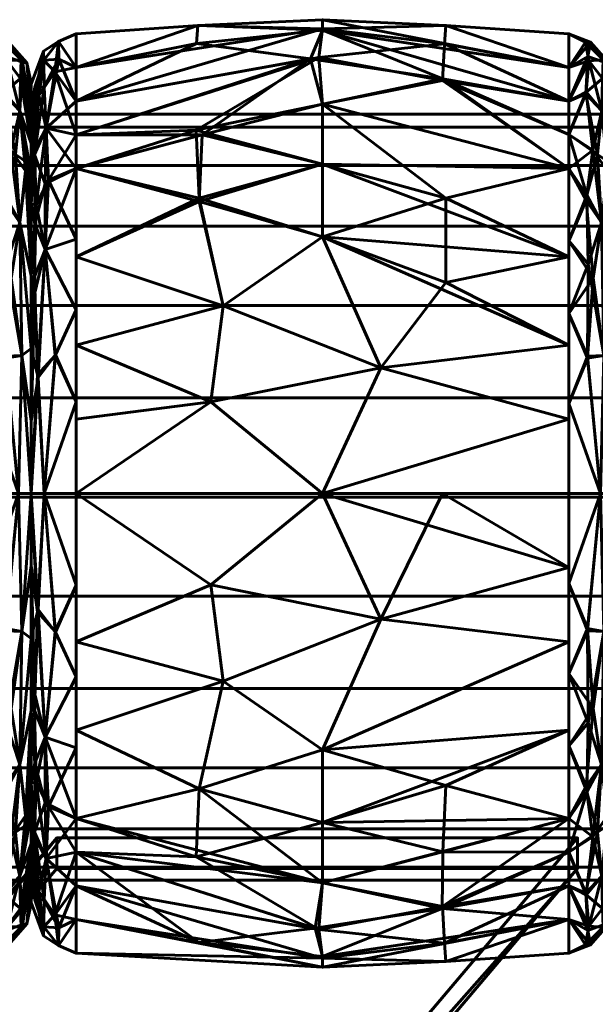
# Model space of a CAD drawing. Header units: millimetres. Extents: x -1091 to 1091, y -439 to 431.
# Tile 407 of 656: x 366 to 384, y 399 to 431. Entities that reach past the tile are written whole.
import ezdxf

# ---------------------------------------------------------------- set-up
doc = ezdxf.new("R2010")
doc.units = ezdxf.units.MM
doc.layers.add('I-FURN', color=30, linetype='Continuous', lineweight=50)

msp = doc.modelspace()

# ---------------------------------------------------------------- meshes
at = {"layer": 'I-FURN', "lineweight": 60}
mesh = msp.add_polyface(dxfattribs=at)
corners = [(367.461, 415.629, 740.004), (367.461, 426.239, 744.399), (367.461, 430.634, 755.009), (367.461, 426.239, 765.619), (367.461, 415.629, 770.014), (375.502, 415.629, 770.471), (383.543, 415.629, 770.015), (383.543, 426.24, 765.62), (383.543, 430.635, 755.009), (383.543, 426.24, 744.399), (383.543, 415.629, 740.004), (375.502, 415.629, 739.547), (383.543, 420.474, 768.008), (383.543, 420.474, 742.01), (367.461, 420.474, 768.007), (367.461, 420.474, 742.011), (375.502, 424, 768.01), (375.502, 424, 742.008), (375.502, 428.333, 763.824), (383.543, 428.437, 760.314), (375.502, 430.795, 758.026), (375.502, 430.745, 751.754), (367.461, 428.437, 760.314), (375.502, 428.333, 746.195), (383.543, 428.437, 749.704), (367.461, 428.437, 749.704), (383.543, 418.052, 769.011), (377.404, 419.732, 769.891), (371.858, 418.615, 770.085), (372.261, 421.757, 769.125), (367.461, 423.357, 766.813), (371.475, 425.265, 766.956), (375.502, 426.372, 766.13), (383.543, 418.052, 741.007), (377.404, 419.732, 740.127), (371.858, 418.615, 739.933), (372.261, 421.757, 740.894), (367.461, 423.357, 743.205), (383.543, 423.357, 766.814), (383.543, 423.357, 743.204), (379.529, 422.516, 741.293), (379.529, 425.265, 743.062), (375.502, 426.372, 743.888), (371.475, 425.161, 742.98), (371.575, 427.328, 745.066), (367.461, 427.338, 747.052), (383.543, 427.339, 762.967), (383.543, 429.536, 757.662), (379.529, 430.904, 756.513), (375.502, 431.091, 754.887), (379.478, 430.302, 759.523), (375.383, 429.862, 761.051), (367.461, 429.535, 752.357), (371.426, 430.9, 753.505), (367.461, 427.338, 762.967), (371.372, 427.489, 764.742), (379.415, 429.106, 762.367), (371.385, 430.31, 750.55), (375.111, 429.813, 748.855), (379.43, 429.158, 747.748), (383.543, 427.339, 747.051), (367.461, 429.535, 757.662), (383.543, 429.536, 752.356), (367.461, 418.052, 769.01), (367.461, 418.052, 741.008)]
mesh.append_faces([[corners[k] for k in face] for face in [(12, 27, 26), (7, 32, 38), (0, 35, 11), (2, 53, 52), (52, 57, 25), (4, 28, 63)]], dxfattribs={"vtx0": -1, "vtx1": -1})
mesh.append_faces([[corners[k] for k in face] for face in [(34, 33, 11), (31, 29, 16), (12, 16, 27), (28, 5, 27), (18, 56, 51), (35, 34, 11), (43, 36, 37), (7, 18, 32), (18, 55, 32), (47, 48, 50), (21, 24, 59), (44, 42, 43), (9, 23, 59), (9, 41, 23), (5, 26, 27), (58, 59, 23), (58, 44, 45), (53, 21, 57), (28, 29, 14), (29, 27, 16), (27, 29, 28), (32, 31, 16), (31, 30, 29), (32, 55, 31), (32, 16, 38), (50, 56, 19), (34, 35, 36), (17, 41, 40), (36, 35, 15), (42, 17, 43), (34, 36, 17), (13, 34, 40), (34, 17, 40), (40, 41, 39), (42, 41, 17), (36, 43, 17), (23, 41, 42), (44, 43, 1), (57, 58, 25), (42, 44, 23), (20, 48, 49), (48, 20, 50), (52, 53, 57), (51, 50, 20), (51, 56, 50), (53, 61, 20), (21, 53, 49), (54, 55, 51), (31, 55, 3), (51, 55, 18), (7, 56, 18), (58, 57, 21), (59, 58, 21), (58, 23, 44), (49, 48, 62), (20, 22, 51), (20, 49, 53), (49, 62, 21)]], dxfattribs={"vtx0": -1, "vtx1": -1, "vtx2": -1})
mesh.append_faces([[corners[k] for k in face] for face in [(35, 0, 64), (34, 13, 33), (51, 22, 54), (50, 19, 47), (28, 14, 63), (36, 15, 37), (16, 12, 38), (41, 9, 39), (44, 1, 45), (48, 8, 62), (56, 46, 19), (59, 60, 9), (59, 24, 60)]], dxfattribs={"vtx0": -1, "vtx2": -1})
mesh.append_faces([[corners[k] for k in face] for face in [(3, 30, 31), (4, 5, 28), (45, 25, 58), (39, 13, 40), (61, 22, 20), (62, 24, 21), (30, 14, 29), (37, 1, 43), (7, 46, 56), (47, 8, 48), (54, 3, 55), (2, 61, 53), (64, 15, 35)]], dxfattribs={"vtx1": -1, "vtx2": -1})
mesh.append_faces([[corners[k] for k in face] for face in [(5, 6, 26), (33, 10, 11)]], dxfattribs={"vtx2": -1})
mesh = msp.add_polyface(dxfattribs=at)
corners = [(364.543, 415.629, 740.004), (364.543, 426.24, 744.399), (364.543, 430.635, 755.009), (364.543, 426.24, 765.62), (364.543, 415.629, 770.015), (365.575, 415.629, 769.48), (365.989, 415.629, 768.395), (365.989, 425.094, 764.474), (365.989, 429.015, 755.009), (365.989, 425.094, 745.544), (365.989, 415.629, 741.623), (365.575, 415.629, 740.538), (364.543, 421.501, 767.582), (365.989, 420.362, 766.434), (365.989, 420.362, 743.584), (364.543, 421.501, 742.436), (365.613, 424.476, 766.405), (364.543, 428.437, 760.314), (365.613, 424.476, 743.613), (364.543, 428.437, 749.704), (365.621, 428.121, 762.207), (365.621, 428.121, 747.811), (365.989, 427.055, 759.742), (365.989, 427.055, 750.277), (365.7, 429.701, 757.62), (365.663, 429.784, 752.567), (365.683, 420.133, 768.62), (365.683, 420.133, 741.399), (364.543, 418.565, 768.798), (365.146, 420.114, 769.127), (365.176, 423.112, 767.774), (365.125, 425.367, 766.187), (364.543, 427.339, 762.967), (365.473, 426.69, 764.502), (365.856, 426.431, 763.962), (365.098, 428.671, 762.088), (365.166, 429.895, 758.957), (365.25, 430.363, 755.722), (364.543, 429.536, 752.356), (365.199, 429.754, 750.648), (365.989, 426.075, 762.108), (364.543, 429.536, 757.662), (365.106, 428.727, 748.045), (365.327, 426.838, 745.503), (364.543, 427.339, 747.051), (365.805, 426.155, 745.569), (365.989, 426.075, 747.91), (365.112, 425.197, 743.676), (365.334, 422.651, 742.104), (364.543, 418.565, 741.22), (365.152, 420.041, 740.872), (364.543, 423.87, 743.417), (364.543, 423.87, 766.601), (365.084, 430.363, 753.191), (365.989, 422.728, 765.454), (365.989, 422.728, 744.564), (365.989, 428.035, 757.375), (365.847, 429.68, 755.019), (365.989, 428.035, 752.643), (365.989, 417.996, 767.414), (365.989, 417.996, 742.604), (365.635, 429.172, 750.116)]
mesh.append_faces([[corners[k] for k in face] for face in [(28, 29, 12), (2, 53, 38), (3, 31, 32), (38, 39, 19), (41, 37, 2), (44, 43, 1), (52, 31, 3), (15, 50, 49), (51, 48, 15), (23, 61, 58), (8, 57, 56), (6, 26, 5)]], dxfattribs={"vtx0": -1, "vtx1": -1})
mesh.append_faces([[corners[k] for k in face] for face in [(16, 26, 13), (31, 33, 32), (31, 16, 33), (29, 5, 26), (20, 22, 24), (50, 15, 48), (33, 34, 20), (43, 42, 21), (47, 18, 48), (5, 29, 28), (19, 39, 42), (47, 1, 43), (21, 45, 43), (20, 36, 35), (45, 55, 18), (20, 34, 40), (45, 18, 43), (31, 52, 30), (39, 53, 25), (21, 46, 45), (24, 56, 57), (35, 36, 17), (25, 61, 39), (29, 30, 12), (50, 48, 27), (30, 26, 16), (26, 30, 29), (31, 30, 16), (33, 20, 35), (16, 34, 33), (33, 35, 32), (36, 20, 24), (37, 36, 24), (37, 41, 36), (57, 37, 24), (38, 53, 39), (37, 53, 2), (39, 61, 42), (43, 44, 42), (47, 43, 18), (61, 23, 21), (48, 18, 27), (48, 51, 47), (49, 50, 11), (11, 50, 27), (25, 53, 37), (54, 34, 16), (18, 14, 27), (37, 57, 25), (57, 58, 25), (61, 25, 58), (42, 61, 21)]], dxfattribs={"vtx0": -1, "vtx1": -1, "vtx2": -1})
mesh.append_faces([[corners[k] for k in face] for face in [(26, 6, 59), (27, 10, 11), (24, 22, 56), (45, 46, 9), (27, 14, 60), (27, 60, 10), (35, 17, 32), (16, 13, 54), (34, 7, 40), (21, 23, 46), (45, 9, 55)]], dxfattribs={"vtx0": -1, "vtx2": -1})
mesh.append_faces([[corners[k] for k in face] for face in [(54, 7, 34), (55, 14, 18), (8, 58, 57), (40, 22, 20), (41, 17, 36), (44, 19, 42), (51, 1, 47), (52, 12, 30), (59, 13, 26)]], dxfattribs={"vtx1": -1, "vtx2": -1})
mesh.append_faces([[corners[k] for k in face] for face in [(28, 4, 5), (11, 0, 49)]], dxfattribs={"vtx2": -1})
mesh = msp.add_polyface(dxfattribs=at)
corners = [(365.987, 415.629, 741.657), (365.987, 425.071, 745.568), (365.987, 428.982, 755.009), (365.987, 425.071, 764.451), (365.987, 415.629, 768.361), (366.409, 415.629, 769.469), (367.461, 415.629, 770.014), (367.461, 426.239, 765.619), (367.461, 430.634, 755.009), (367.461, 426.239, 744.399), (367.461, 415.629, 740.004), (366.409, 415.629, 740.549), (367.461, 421.619, 767.533), (365.987, 420.35, 766.406), (365.987, 420.35, 743.612), (367.461, 421.619, 742.485), (366.446, 423.587, 767.131), (366.446, 423.587, 742.887), (367.461, 428.437, 760.314), (367.461, 428.437, 749.704), (366.472, 427.548, 763.315), (366.403, 429.77, 757.996), (366.472, 427.548, 746.703), (366.403, 429.77, 752.022), (365.987, 427.026, 759.73), (365.987, 427.026, 750.288), (366.195, 419.497, 768.629), (366.216, 419.416, 741.329), (367.461, 418.624, 741.245), (366.787, 420.152, 740.944), (367.461, 418.624, 768.773), (366.767, 420.134, 769.067), (367.461, 423.929, 766.576), (365.987, 422.71, 765.428), (366.15, 425.054, 765.457), (366.093, 426.823, 763.313), (366.241, 428.615, 760.845), (366.762, 429.386, 760.353), (367.461, 429.535, 757.662), (366.877, 430.381, 756.482), (366.387, 430.064, 755.009), (366.878, 430.381, 753.528), (367.461, 429.535, 752.357), (366.885, 429.802, 750.647), (366.412, 428.892, 749.239), (365.987, 426.049, 747.928), (366.1, 426.687, 746.496), (366.104, 424.428, 744.163), (366.109, 428.889, 750.579), (365.987, 428.004, 752.649), (365.987, 426.049, 762.09), (366.44, 425.729, 744.613), (366.554, 425.849, 765.441), (366.109, 422.176, 742.658), (366.094, 422.699, 767.024), (365.987, 422.71, 744.59), (367.461, 423.929, 743.442), (367.461, 427.338, 762.967), (367.461, 427.338, 747.052), (365.987, 428.004, 757.369), (365.987, 417.99, 767.384), (365.987, 417.99, 742.635)]
mesh.append_faces([[corners[k] for k in face] for face in [(13, 54, 33), (57, 52, 7), (28, 29, 15), (24, 36, 59), (8, 39, 38), (50, 36, 24), (2, 40, 49), (18, 37, 57), (55, 53, 14)]], dxfattribs={"vtx0": -1, "vtx1": -1})
mesh.append_faces([[corners[k] for k in face] for face in [(26, 54, 13), (54, 16, 34), (31, 16, 26), (21, 37, 39), (46, 47, 1), (46, 51, 47), (17, 15, 29), (22, 43, 19), (9, 17, 51), (36, 37, 21), (41, 42, 43), (9, 51, 22), (39, 37, 38), (3, 34, 35), (51, 46, 22), (44, 23, 43), (40, 21, 39), (44, 22, 46), (48, 49, 23), (30, 31, 5), (29, 11, 27), (11, 29, 28), (17, 29, 27), (31, 12, 16), (5, 31, 26), (52, 20, 34), (54, 26, 16), (52, 34, 16), (35, 34, 20), (36, 35, 20), (36, 50, 35), (57, 37, 20), (40, 59, 21), (20, 37, 36), (8, 41, 39), (39, 41, 40), (40, 41, 23), (59, 36, 21), (41, 43, 23), (48, 23, 44), (45, 48, 46), (47, 51, 17), (53, 47, 17), (53, 55, 47), (46, 48, 44), (40, 23, 49), (32, 52, 16), (17, 27, 53), (53, 27, 61), (33, 54, 34), (52, 57, 20), (22, 44, 43)]], dxfattribs={"vtx0": -1, "vtx1": -1, "vtx2": -1})
mesh.append_faces([[corners[k] for k in face] for face in [(34, 3, 33), (16, 12, 32), (17, 9, 56), (31, 30, 12), (37, 18, 38), (40, 2, 59), (41, 8, 42), (46, 1, 45), (48, 25, 49), (22, 19, 58), (27, 0, 61)]], dxfattribs={"vtx0": -1, "vtx2": -1})
mesh.append_faces([[corners[k] for k in face] for face in [(26, 13, 60, 4)]], dxfattribs={"vtx0": -1, "vtx3": -1})
mesh.append_faces([[corners[k] for k in face] for face in [(56, 15, 17), (11, 0, 27), (32, 7, 52), (4, 5, 26), (61, 14, 53), (42, 19, 43), (45, 25, 48), (50, 3, 35), (55, 1, 47), (58, 9, 22)]], dxfattribs={"vtx1": -1, "vtx2": -1})
mesh.append_faces([[corners[k] for k in face] for face in [(5, 6, 30), (28, 10, 11)]], dxfattribs={"vtx2": -1})
mesh = msp.add_polyface(dxfattribs=at)
corners = [(383.543, 415.629, 740.004), (383.543, 426.24, 744.399), (383.543, 430.635, 755.009), (383.543, 426.24, 765.62), (383.543, 415.629, 770.015), (384.575, 415.629, 769.48), (384.989, 415.629, 768.395), (384.989, 425.094, 764.474), (384.989, 429.015, 755.009), (384.989, 425.094, 745.544), (384.989, 415.629, 741.623), (384.575, 415.629, 740.538), (383.543, 421.501, 767.582), (384.989, 420.362, 766.434), (384.989, 420.362, 743.584), (383.543, 421.501, 742.436), (384.613, 424.476, 766.405), (383.543, 428.437, 760.314), (384.613, 424.476, 743.613), (383.543, 428.437, 749.704), (384.621, 428.121, 762.207), (384.621, 428.121, 747.811), (384.989, 427.055, 759.742), (384.989, 427.055, 750.277), (384.7, 429.701, 757.62), (384.663, 429.784, 752.567), (384.683, 420.133, 768.62), (384.683, 420.133, 741.399), (383.543, 418.565, 768.798), (384.146, 420.114, 769.127), (384.176, 423.112, 767.774), (384.125, 425.367, 766.187), (383.543, 427.339, 762.967), (384.473, 426.69, 764.502), (384.856, 426.431, 763.962), (384.098, 428.671, 762.088), (384.166, 429.895, 758.957), (384.25, 430.363, 755.722), (383.543, 429.536, 752.356), (384.199, 429.754, 750.648), (384.989, 426.075, 762.108), (383.543, 429.536, 757.662), (384.106, 428.727, 748.045), (384.327, 426.838, 745.503), (383.543, 427.339, 747.051), (384.805, 426.155, 745.569), (384.989, 426.075, 747.91), (384.112, 425.197, 743.676), (384.334, 422.651, 742.104), (383.543, 418.565, 741.22), (384.152, 420.041, 740.872), (383.543, 423.87, 743.417), (383.543, 423.87, 766.601), (384.084, 430.363, 753.191), (384.989, 422.728, 765.454), (384.989, 422.728, 744.564), (384.989, 428.035, 757.375), (384.847, 429.68, 755.019), (384.989, 428.035, 752.643), (384.989, 417.996, 767.414), (384.989, 417.996, 742.604), (384.635, 429.172, 750.116)]
mesh.append_faces([[corners[k] for k in face] for face in [(28, 29, 12), (2, 53, 38), (3, 31, 32), (38, 39, 19), (41, 37, 2), (44, 43, 1), (52, 31, 3), (15, 50, 49), (51, 48, 15), (23, 61, 58), (6, 26, 5)]], dxfattribs={"vtx0": -1, "vtx1": -1})
mesh.append_faces([[corners[k] for k in face] for face in [(16, 26, 13), (31, 33, 32), (31, 16, 33), (29, 5, 26), (20, 22, 24), (50, 15, 48), (33, 34, 20), (43, 42, 21), (47, 18, 48), (5, 29, 28), (19, 39, 42), (47, 1, 43), (21, 45, 43), (20, 36, 35), (45, 55, 18), (20, 34, 40), (45, 18, 43), (31, 52, 30), (39, 53, 25), (21, 46, 45), (24, 56, 57), (35, 36, 17), (25, 61, 39), (29, 30, 12), (50, 48, 27), (30, 26, 16), (26, 30, 29), (31, 30, 16), (33, 20, 35), (16, 34, 33), (33, 35, 32), (36, 20, 24), (37, 36, 24), (37, 41, 36), (57, 37, 24), (38, 53, 39), (37, 53, 2), (39, 61, 42), (43, 44, 42), (47, 43, 18), (61, 23, 21), (48, 18, 27), (48, 51, 47), (49, 50, 11), (11, 50, 27), (25, 53, 37), (54, 34, 16), (18, 14, 27), (37, 57, 25), (57, 58, 25), (61, 25, 58), (42, 61, 21)]], dxfattribs={"vtx0": -1, "vtx1": -1, "vtx2": -1})
mesh.append_faces([[corners[k] for k in face] for face in [(26, 6, 59), (27, 10, 11), (24, 22, 56), (45, 46, 9), (27, 14, 60), (27, 60, 10), (35, 17, 32), (16, 13, 54), (34, 7, 40), (21, 23, 46), (45, 9, 55), (57, 56, 8)]], dxfattribs={"vtx0": -1, "vtx2": -1})
mesh.append_faces([[corners[k] for k in face] for face in [(54, 7, 34), (55, 14, 18), (8, 58, 57), (40, 22, 20), (41, 17, 36), (44, 19, 42), (51, 1, 47), (52, 12, 30), (59, 13, 26)]], dxfattribs={"vtx1": -1, "vtx2": -1})
mesh.append_faces([[corners[k] for k in face] for face in [(28, 4, 5), (11, 0, 49)]], dxfattribs={"vtx2": -1})
mesh = msp.add_polyface(dxfattribs=at)
corners = [(365.989, 415.629, 741.623), (365.989, 425.094, 745.544), (365.989, 429.015, 755.009), (365.989, 425.094, 764.474), (365.989, 415.629, 768.395), (365.989, 415.629, 755.009)]
mesh.append_faces([[corners[k] for k in face] for face in [(5, 2, 3, 4)]], dxfattribs={"vtx0": -1})
mesh.append_faces([[corners[k] for k in face] for face in [(5, 0, 1, 2)]], dxfattribs={"vtx3": -1})
mesh = msp.add_polyface(dxfattribs=at)
corners = [(365.987, 415.629, 755.009), (365.987, 415.629, 768.361), (365.987, 425.071, 764.451), (365.987, 428.982, 755.009), (365.987, 425.071, 745.568), (365.987, 415.629, 741.657)]
mesh.append_faces([[corners[k] for k in face] for face in [(2, 3, 0, 1)]], dxfattribs={"vtx1": -1})
mesh.append_faces([[corners[k] for k in face] for face in [(4, 5, 0, 3)]], dxfattribs={"vtx2": -1})
mesh = msp.add_polyface(dxfattribs=at)
corners = [(1005.286, 403.011, 755.21), (1005.286, 403.437, 758.445), (1005.286, 404.685, 761.46), (1005.286, 406.672, 764.048), (1005.286, 409.261, 766.035), (1005.286, 412.275, 767.284), (1005.286, 415.511, 767.71), (1005.286, 418.746, 767.284), (1005.286, 421.761, 766.035), (1005.286, 424.35, 764.048), (1005.286, 426.336, 761.46), (1005.286, 427.585, 758.445), (1005.286, 428.011, 755.21), (-1005.286, 428.011, 755.21), (-1005.286, 427.585, 758.445), (-1005.286, 426.336, 761.46), (-1005.286, 424.35, 764.048), (-1005.286, 421.761, 766.035), (-1005.286, 418.746, 767.284), (-1005.286, 415.511, 767.71), (-1005.286, 412.275, 767.284), (-1005.286, 409.261, 766.035), (-1005.286, 406.672, 764.048), (-1005.286, 404.685, 761.46), (-1005.286, 403.437, 758.445), (-1005.286, 403.011, 755.21)]
mesh.append_faces([[corners[k] for k in face] for face in [(13, 14, 11, 12)]], dxfattribs={"vtx1": -1})
mesh.append_faces([[corners[k] for k in face] for face in [(14, 15, 10, 11), (16, 17, 8, 9), (15, 16, 9, 10), (17, 18, 7, 8), (6, 7, 18, 19), (20, 21, 4, 5), (21, 22, 3, 4), (23, 24, 1, 2), (22, 23, 2, 3), (19, 20, 5, 6)]], dxfattribs={"vtx1": -1, "vtx3": -1})
mesh.append_faces([[corners[k] for k in face] for face in [(24, 25, 0, 1)]], dxfattribs={"vtx3": -1})
mesh = msp.add_polyface(dxfattribs=at)
corners = [(1005.286, 428.011, 755.21), (1005.286, 427.585, 751.974), (1005.286, 426.336, 748.96), (1005.286, 424.35, 746.371), (1005.286, 421.761, 744.384), (1005.286, 418.746, 743.136), (1005.286, 415.511, 742.71), (1005.286, 412.275, 743.136), (1005.286, 409.261, 744.384), (1005.286, 406.672, 746.371), (1005.286, 404.685, 748.96), (1005.286, 403.437, 751.974), (1005.286, 403.011, 755.21), (-1005.286, 403.011, 755.21), (-1005.286, 403.437, 751.974), (-1005.286, 404.685, 748.96), (-1005.286, 406.672, 746.371), (-1005.286, 409.261, 744.384), (-1005.286, 412.275, 743.136), (-1005.286, 415.511, 742.71), (-1005.286, 418.746, 743.136), (-1005.286, 421.761, 744.384), (-1005.286, 424.35, 746.371), (-1005.286, 426.336, 748.96), (-1005.286, 427.585, 751.974), (-1005.286, 428.011, 755.21)]
mesh.append_faces([[corners[k] for k in face] for face in [(13, 14, 11, 12)]], dxfattribs={"vtx1": -1})
mesh.append_faces([[corners[k] for k in face] for face in [(14, 15, 10, 11), (16, 17, 8, 9), (15, 16, 9, 10), (17, 18, 7, 8), (6, 7, 18, 19), (20, 21, 4, 5), (21, 22, 3, 4), (23, 24, 1, 2), (22, 23, 2, 3), (19, 20, 5, 6)]], dxfattribs={"vtx1": -1, "vtx3": -1})
mesh.append_faces([[corners[k] for k in face] for face in [(24, 25, 0, 1)]], dxfattribs={"vtx3": -1})
mesh = msp.add_polyface(dxfattribs=at)
corners = [(364.543, 415.629, 770.015), (364.543, 405.019, 765.62), (364.543, 400.624, 755.009), (364.543, 405.019, 744.399), (364.543, 415.629, 740.004), (365.575, 415.629, 740.538), (365.989, 415.629, 741.623), (365.989, 406.164, 745.544), (365.989, 402.244, 755.009), (365.989, 406.164, 764.474), (365.989, 415.629, 768.395), (365.575, 415.629, 769.48), (364.543, 409.758, 742.436), (365.989, 410.897, 743.584), (365.989, 410.897, 766.434), (364.543, 409.758, 767.582), (365.613, 406.783, 743.613), (364.543, 402.821, 749.704), (365.613, 406.783, 766.405), (364.543, 402.821, 760.314), (365.621, 403.138, 747.811), (365.621, 403.138, 762.207), (365.989, 404.204, 750.277), (365.989, 404.204, 759.742), (365.7, 401.558, 752.398), (365.663, 401.475, 757.451), (365.683, 411.126, 741.399), (365.683, 411.126, 768.62), (364.543, 412.694, 741.22), (365.146, 411.144, 740.891), (365.176, 408.147, 742.244), (365.125, 405.892, 743.831), (364.543, 403.92, 747.051), (365.473, 404.569, 745.516), (365.856, 404.828, 746.056), (365.098, 402.588, 747.931), (365.166, 401.364, 751.061), (365.25, 400.896, 754.296), (364.543, 401.723, 757.662), (365.199, 401.505, 759.37), (365.989, 405.184, 747.91), (364.543, 401.723, 752.356), (365.106, 402.532, 761.974), (365.327, 404.421, 764.515), (364.543, 403.92, 762.967), (365.805, 405.104, 764.449), (365.989, 405.184, 762.108), (365.112, 406.062, 766.342), (365.334, 408.608, 767.914), (364.543, 412.694, 768.798), (365.152, 411.218, 769.146), (364.543, 407.388, 766.601), (364.543, 407.388, 743.417), (365.084, 400.895, 756.827), (365.989, 408.531, 744.564), (365.989, 408.531, 765.454), (365.989, 403.224, 752.643), (365.847, 401.579, 754.999), (365.989, 403.224, 757.375), (365.989, 413.263, 742.604), (365.989, 413.263, 767.414), (365.635, 402.087, 759.902)]
mesh.append_faces([[corners[k] for k in face] for face in [(28, 29, 12), (2, 53, 38), (3, 31, 32), (38, 39, 19), (41, 37, 2), (44, 43, 1), (52, 31, 3), (15, 50, 49), (51, 48, 15), (23, 61, 58), (6, 26, 5)]], dxfattribs={"vtx0": -1, "vtx1": -1})
mesh.append_faces([[corners[k] for k in face] for face in [(29, 5, 26), (5, 29, 28), (33, 31, 16), (20, 22, 24), (50, 15, 48), (33, 34, 20), (43, 42, 21), (47, 18, 48), (16, 26, 13), (19, 39, 42), (47, 1, 43), (21, 45, 43), (20, 36, 35), (31, 52, 30), (45, 55, 18), (20, 34, 40), (45, 18, 43), (31, 33, 32), (39, 53, 25), (21, 46, 45), (24, 56, 57), (35, 36, 17), (25, 61, 39), (29, 30, 12), (50, 48, 27), (30, 26, 16), (26, 30, 29), (31, 30, 16), (33, 20, 35), (16, 34, 33), (33, 35, 32), (36, 20, 24), (37, 36, 24), (37, 41, 36), (57, 37, 24), (38, 53, 39), (37, 53, 2), (39, 61, 42), (43, 44, 42), (47, 43, 18), (61, 23, 21), (48, 18, 27), (48, 51, 47), (49, 50, 11), (11, 50, 27), (25, 53, 37), (54, 34, 16), (18, 14, 27), (37, 57, 25), (57, 58, 25), (61, 25, 58), (42, 61, 21)]], dxfattribs={"vtx0": -1, "vtx1": -1, "vtx2": -1})
mesh.append_faces([[corners[k] for k in face] for face in [(27, 10, 11), (26, 6, 59), (24, 22, 56), (45, 46, 9), (27, 14, 60), (27, 60, 10), (35, 17, 32), (16, 13, 54), (34, 7, 40), (21, 23, 46), (45, 9, 55), (57, 56, 8)]], dxfattribs={"vtx0": -1, "vtx2": -1})
mesh.append_faces([[corners[k] for k in face] for face in [(54, 7, 34), (55, 14, 18), (8, 58, 57), (40, 22, 20), (41, 17, 36), (44, 19, 42), (51, 1, 47), (52, 12, 30), (59, 13, 26)]], dxfattribs={"vtx1": -1, "vtx2": -1})
mesh.append_faces([[corners[k] for k in face] for face in [(28, 4, 5), (11, 0, 49)]], dxfattribs={"vtx2": -1})
mesh = msp.add_polyface(dxfattribs=at)
corners = [(365.987, 415.629, 755.009), (365.987, 415.629, 741.657), (365.987, 406.188, 745.568), (365.987, 402.277, 755.009), (365.987, 406.188, 764.451), (365.987, 415.629, 768.361)]
mesh.append_faces([[corners[k] for k in face] for face in [(4, 5, 0, 3)]], dxfattribs={"vtx2": -1})
mesh.append_faces([[corners[k] for k in face] for face in [(0, 1, 2, 3)]], dxfattribs={"vtx3": -1})
mesh = msp.add_polyface(dxfattribs=at)
corners = [(365.987, 415.629, 768.361), (365.987, 406.188, 764.451), (365.987, 402.277, 755.009), (365.987, 406.188, 745.568), (365.987, 415.629, 741.657), (366.409, 415.629, 740.549), (367.461, 415.629, 740.004), (367.461, 405.02, 744.399), (367.461, 400.625, 755.009), (367.461, 405.02, 765.619), (367.461, 415.629, 770.014), (366.409, 415.629, 769.469), (367.461, 409.64, 742.485), (365.987, 410.909, 743.612), (365.987, 410.909, 766.406), (367.461, 409.64, 767.533), (366.446, 407.672, 742.887), (366.446, 407.672, 767.131), (367.461, 402.822, 749.704), (367.461, 402.822, 760.314), (366.472, 403.711, 746.703), (366.403, 401.489, 752.022), (366.472, 403.711, 763.315), (366.403, 401.489, 757.996), (365.987, 404.233, 750.288), (365.987, 404.233, 759.73), (366.195, 411.762, 741.389), (366.216, 411.843, 768.689), (367.461, 412.635, 768.773), (366.787, 411.107, 769.074), (367.461, 412.635, 741.245), (366.767, 411.125, 740.952), (367.461, 407.33, 743.442), (365.987, 408.548, 744.59), (366.15, 406.205, 744.561), (366.093, 404.436, 746.705), (366.241, 402.643, 749.173), (366.762, 401.873, 749.665), (367.461, 401.723, 752.357), (366.877, 400.878, 753.536), (366.387, 401.195, 755.009), (366.878, 400.878, 756.49), (367.461, 401.723, 757.662), (366.885, 401.456, 759.371), (366.412, 402.367, 760.779), (365.987, 405.21, 762.09), (366.1, 404.572, 763.522), (366.104, 406.831, 765.855), (366.109, 402.37, 759.439), (365.987, 403.255, 757.369), (365.987, 405.21, 747.928), (366.44, 405.53, 765.405), (366.554, 405.41, 744.577), (366.109, 409.083, 767.36), (366.094, 408.56, 742.995), (365.987, 408.548, 765.428), (367.461, 407.33, 766.576), (367.461, 403.921, 747.052), (367.461, 403.921, 762.967), (365.987, 403.255, 752.649), (365.987, 413.269, 742.635), (365.987, 413.269, 767.384)]
mesh.append_faces([[corners[k] for k in face] for face in [(11, 28, 10)]], dxfattribs={"vtx0": -1})
mesh.append_faces([[corners[k] for k in face] for face in [(57, 52, 7), (28, 29, 15), (13, 54, 33), (24, 36, 59), (8, 39, 38), (50, 36, 24), (9, 22, 58), (2, 40, 49), (18, 37, 57)]], dxfattribs={"vtx0": -1, "vtx1": -1})
mesh.append_faces([[corners[k] for k in face] for face in [(22, 43, 19), (54, 16, 34), (31, 16, 26), (21, 37, 39), (46, 47, 1), (46, 51, 47), (17, 15, 29), (9, 17, 51), (36, 37, 21), (41, 42, 43), (22, 44, 43), (39, 37, 38), (3, 34, 35), (51, 46, 22), (44, 23, 43), (40, 21, 39), (44, 22, 46), (48, 49, 23), (30, 31, 5), (29, 11, 27), (11, 29, 28), (17, 29, 27), (31, 12, 16), (5, 31, 26), (52, 20, 34), (54, 26, 16), (52, 34, 16), (35, 34, 20), (36, 35, 20), (36, 50, 35), (57, 37, 20), (40, 59, 21), (20, 37, 36), (8, 41, 39), (39, 41, 40), (40, 41, 23), (41, 43, 23), (48, 23, 44), (45, 48, 46), (47, 51, 17), (53, 47, 17), (53, 55, 47), (46, 48, 44), (40, 23, 49), (51, 22, 9), (32, 52, 16), (17, 27, 53), (53, 27, 61), (33, 54, 34), (52, 57, 20), (59, 36, 21), (13, 26, 54)]], dxfattribs={"vtx0": -1, "vtx1": -1, "vtx2": -1})
mesh.append_faces([[corners[k] for k in face] for face in [(26, 13, 60), (34, 3, 33), (16, 12, 32), (17, 9, 56), (31, 30, 12), (37, 18, 38), (40, 2, 59), (41, 8, 42), (46, 1, 45), (48, 25, 49), (27, 0, 61), (22, 19, 58)]], dxfattribs={"vtx0": -1, "vtx2": -1})
mesh.append_faces([[corners[k] for k in face] for face in [(53, 61, 14, 55)]], dxfattribs={"vtx0": -1, "vtx3": -1})
mesh.append_faces([[corners[k] for k in face] for face in [(56, 15, 17), (32, 7, 52), (11, 0, 27), (4, 5, 26), (42, 19, 43), (45, 25, 48), (50, 3, 35), (55, 1, 47), (60, 4, 26)]], dxfattribs={"vtx1": -1, "vtx2": -1})
mesh.append_faces([[corners[k] for k in face] for face in [(5, 6, 30)]], dxfattribs={"vtx2": -1})
mesh = msp.add_polyface(dxfattribs=at)
corners = [(365.989, 415.629, 768.395), (365.989, 406.164, 764.474), (365.989, 402.244, 755.009), (365.989, 406.164, 745.544), (365.989, 415.629, 741.623), (365.989, 415.629, 755.009)]
mesh.append_faces([[corners[k] for k in face] for face in [(3, 4, 5, 2)]], dxfattribs={"vtx2": -1})
mesh.append_faces([[corners[k] for k in face] for face in [(5, 0, 1, 2)]], dxfattribs={"vtx3": -1})
mesh = msp.add_polyface(dxfattribs=at)
corners = [(367.461, 415.629, 770.014), (367.461, 405.02, 765.619), (367.461, 400.625, 755.009), (367.461, 405.02, 744.399), (367.461, 415.629, 740.004), (375.502, 415.629, 739.547), (383.543, 415.629, 740.004), (383.543, 405.019, 744.399), (383.543, 400.624, 755.009), (383.543, 405.019, 765.62), (383.543, 415.629, 770.015), (375.502, 415.629, 770.471), (383.543, 410.784, 742.01), (383.543, 410.784, 768.008), (367.461, 410.785, 742.011), (367.461, 410.785, 768.007), (375.502, 407.259, 742.008), (375.502, 407.259, 768.01), (375.502, 402.926, 746.195), (383.543, 402.821, 749.704), (375.502, 400.464, 751.992), (375.502, 400.514, 758.264), (367.461, 402.822, 749.704), (375.502, 402.926, 763.824), (383.543, 402.821, 760.314), (367.461, 402.822, 760.314), (383.543, 413.207, 741.007), (377.404, 411.527, 740.127), (371.858, 412.644, 739.933), (372.261, 409.502, 740.894), (367.461, 407.902, 743.205), (371.475, 405.994, 743.063), (375.502, 404.886, 743.888), (383.543, 413.207, 769.011), (377.404, 411.527, 769.891), (379.412, 415.629, 770.249), (371.858, 412.644, 770.085), (372.261, 409.502, 769.125), (367.461, 407.902, 766.813), (371.475, 405.994, 766.956), (375.502, 404.886, 766.13), (383.543, 407.902, 766.814), (379.529, 406.098, 767.039), (379.429, 403.93, 764.952), (383.543, 403.92, 762.967), (379.405, 402.087, 762.247), (375.254, 401.445, 761.163), (371.464, 400.974, 759.566), (367.461, 401.723, 757.662), (383.543, 407.902, 743.204), (383.543, 403.92, 747.051), (383.543, 401.723, 752.356), (379.529, 400.355, 753.505), (375.502, 400.168, 755.131), (379.478, 400.957, 750.495), (375.383, 401.397, 748.967), (367.461, 403.921, 747.052), (371.372, 403.77, 745.276), (379.415, 402.152, 747.652), (367.461, 401.723, 752.357), (383.543, 401.723, 757.662), (367.461, 403.921, 762.967), (367.461, 413.207, 741.008), (367.461, 413.207, 769.01)]
mesh.append_faces([[corners[k] for k in face] for face in [(12, 27, 26), (11, 34, 35), (9, 43, 44), (24, 45, 60), (0, 36, 11), (13, 17, 41), (44, 45, 24), (7, 32, 49)]], dxfattribs={"vtx0": -1, "vtx1": -1})
mesh.append_faces([[corners[k] for k in face] for face in [(31, 29, 16), (28, 5, 27), (18, 57, 32), (32, 16, 49), (39, 37, 38), (17, 39, 40), (18, 58, 55), (36, 34, 11), (17, 42, 41), (60, 53, 52), (51, 52, 54), (7, 18, 32), (20, 53, 2), (9, 42, 43), (5, 26, 27), (45, 43, 23), (39, 23, 40), (47, 21, 46), (28, 29, 14), (29, 27, 16), (27, 29, 28), (32, 31, 16), (31, 30, 29), (32, 57, 31), (54, 58, 19), (37, 34, 36), (17, 13, 34), (33, 35, 34), (37, 36, 15), (34, 37, 17), (37, 39, 17), (39, 1, 23), (42, 17, 40), (43, 40, 23), (40, 43, 42), (44, 43, 45), (46, 45, 23), (46, 21, 45), (46, 23, 61), (48, 53, 47), (12, 16, 27), (20, 54, 52), (53, 20, 52), (47, 53, 21), (55, 54, 20), (55, 58, 54), (56, 57, 55), (31, 57, 3), (55, 57, 18), (7, 58, 18), (20, 22, 55), (60, 45, 21), (53, 60, 21), (47, 46, 61)]], dxfattribs={"vtx0": -1, "vtx1": -1, "vtx2": -1})
mesh.append_faces([[corners[k] for k in face] for face in [(31, 3, 30), (55, 22, 56), (23, 1, 61), (54, 19, 51), (16, 12, 49), (37, 15, 38), (53, 48, 2), (47, 25, 48), (52, 8, 60), (20, 2, 59), (58, 50, 19)]], dxfattribs={"vtx0": -1, "vtx2": -1})
mesh.append_faces([[corners[k] for k in face] for face in [(36, 0, 63, 15), (28, 14, 62, 4)]], dxfattribs={"vtx0": -1, "vtx3": -1})
mesh.append_faces([[corners[k] for k in face] for face in [(4, 5, 28), (7, 50, 58), (59, 22, 20), (30, 14, 29), (13, 33, 34), (38, 1, 39), (61, 25, 47), (9, 41, 42), (51, 8, 52), (56, 3, 57)]], dxfattribs={"vtx1": -1, "vtx2": -1})
mesh.append_faces([[corners[k] for k in face] for face in [(33, 10, 35), (5, 6, 26)]], dxfattribs={"vtx2": -1})
mesh = msp.add_polyface(dxfattribs=at)
corners = [(383.543, 415.629, 770.015), (383.543, 405.019, 765.62), (383.543, 400.624, 755.009), (383.543, 405.019, 744.399), (383.543, 415.629, 740.004), (384.575, 415.629, 740.538), (384.989, 415.629, 741.623), (384.989, 406.164, 745.544), (384.989, 402.244, 755.009), (384.989, 406.164, 764.474), (384.989, 415.629, 768.395), (384.575, 415.629, 769.48), (383.543, 409.758, 742.436), (384.989, 410.897, 743.584), (384.989, 410.897, 766.434), (383.543, 409.758, 767.582), (384.613, 406.783, 743.613), (383.543, 402.821, 749.704), (384.613, 406.783, 766.405), (383.543, 402.821, 760.314), (384.621, 403.138, 747.811), (384.621, 403.138, 762.207), (384.989, 404.204, 750.277), (384.989, 404.204, 759.742), (384.7, 401.558, 752.398), (384.663, 401.475, 757.451), (384.683, 411.126, 741.399), (384.683, 411.126, 768.62), (383.543, 412.694, 741.22), (384.146, 411.144, 740.891), (384.176, 408.147, 742.244), (384.125, 405.892, 743.831), (383.543, 403.92, 747.051), (384.473, 404.569, 745.516), (384.856, 404.828, 746.056), (384.098, 402.588, 747.931), (384.166, 401.364, 751.061), (384.25, 400.896, 754.296), (383.543, 401.723, 757.662), (384.199, 401.505, 759.37), (384.989, 405.184, 747.91), (383.543, 401.723, 752.356), (384.106, 402.532, 761.974), (384.327, 404.421, 764.515), (383.543, 403.92, 762.967), (384.805, 405.104, 764.449), (384.989, 405.184, 762.108), (384.112, 406.062, 766.342), (384.334, 408.608, 767.914), (383.543, 412.694, 768.798), (384.152, 411.218, 769.146), (383.543, 407.388, 766.601), (383.543, 407.388, 743.417), (384.084, 400.895, 756.827), (384.989, 408.531, 744.564), (384.989, 408.531, 765.454), (384.989, 403.224, 752.643), (384.847, 401.579, 754.999), (384.989, 403.224, 757.375), (384.989, 413.263, 742.604), (384.989, 413.263, 767.414), (384.635, 402.087, 759.902)]
mesh.append_faces([[corners[k] for k in face] for face in [(28, 29, 12), (2, 53, 38), (3, 31, 32), (38, 39, 19), (41, 37, 2), (44, 43, 1), (52, 31, 3), (15, 50, 49), (51, 48, 15), (23, 61, 58), (8, 57, 56), (6, 26, 5)]], dxfattribs={"vtx0": -1, "vtx1": -1})
mesh.append_faces([[corners[k] for k in face] for face in [(29, 5, 26), (5, 29, 28), (33, 31, 16), (20, 22, 24), (50, 15, 48), (33, 34, 20), (43, 42, 21), (47, 18, 48), (16, 26, 13), (19, 39, 42), (47, 1, 43), (21, 45, 43), (20, 36, 35), (31, 52, 30), (45, 55, 18), (20, 34, 40), (45, 18, 43), (31, 33, 32), (39, 53, 25), (21, 46, 45), (24, 56, 57), (35, 36, 17), (25, 61, 39), (29, 30, 12), (50, 48, 27), (30, 26, 16), (26, 30, 29), (31, 30, 16), (33, 20, 35), (16, 34, 33), (33, 35, 32), (36, 20, 24), (37, 36, 24), (37, 41, 36), (57, 37, 24), (38, 53, 39), (37, 53, 2), (39, 61, 42), (43, 44, 42), (47, 43, 18), (61, 23, 21), (48, 18, 27), (48, 51, 47), (49, 50, 11), (11, 50, 27), (25, 53, 37), (54, 34, 16), (18, 14, 27), (37, 57, 25), (57, 58, 25), (61, 25, 58), (42, 61, 21)]], dxfattribs={"vtx0": -1, "vtx1": -1, "vtx2": -1})
mesh.append_faces([[corners[k] for k in face] for face in [(27, 10, 11), (26, 6, 59), (24, 22, 56), (45, 46, 9), (27, 14, 60), (27, 60, 10), (35, 17, 32), (16, 13, 54), (34, 7, 40), (21, 23, 46), (45, 9, 55)]], dxfattribs={"vtx0": -1, "vtx2": -1})
mesh.append_faces([[corners[k] for k in face] for face in [(54, 7, 34), (55, 14, 18), (8, 58, 57), (40, 22, 20), (41, 17, 36), (44, 19, 42), (51, 1, 47), (52, 12, 30), (59, 13, 26)]], dxfattribs={"vtx1": -1, "vtx2": -1})
mesh.append_faces([[corners[k] for k in face] for face in [(28, 4, 5), (11, 0, 49)]], dxfattribs={"vtx2": -1})
mesh = msp.add_polyface(dxfattribs=at)
corners = [(347.625, 380.72, 238.205), (366.825, 403.389, 757.712), (366.825, 404.388, 757.671), (347.625, 381.719, 238.164)]
mesh.append_faces([[corners[k] for k in face] for face in [(0, 1, 2), (2, 3, 0)]], dxfattribs={"vtx2": -1})
mesh = msp.add_polyface(dxfattribs=at)
corners = [(347.625, 381.719, 238.164), (366.825, 404.388, 757.671), (383.825, 404.388, 757.671), (364.625, 381.719, 238.164)]
mesh.append_faces([[corners[k] for k in face] for face in [(0, 1, 2, 3)]])
mesh = msp.add_polyface(dxfattribs=at)
corners = [(364.625, 381.719, 238.164), (383.825, 404.388, 757.671), (383.825, 403.389, 757.712), (364.625, 380.72, 238.205)]
mesh.append_faces([[corners[k] for k in face] for face in [(0, 1, 2), (2, 3, 0)]], dxfattribs={"vtx2": -1})
mesh = msp.add_polyface(dxfattribs=at)
corners = [(366.825, 404.388, 757.671), (366.825, 403.389, 757.712), (383.825, 403.389, 757.712), (383.825, 404.388, 757.671)]
mesh.append_faces([[corners[k] for k in face] for face in [(0, 1, 2, 3)]])
mesh = msp.add_polyface(dxfattribs=at)
corners = [(364.625, 380.72, 238.205), (383.825, 403.389, 757.712), (366.825, 403.389, 757.712), (347.625, 380.72, 238.205)]
mesh.append_faces([[corners[k] for k in face] for face in [(0, 1, 2, 3)]])

doc.saveas('drawing.dxf')
